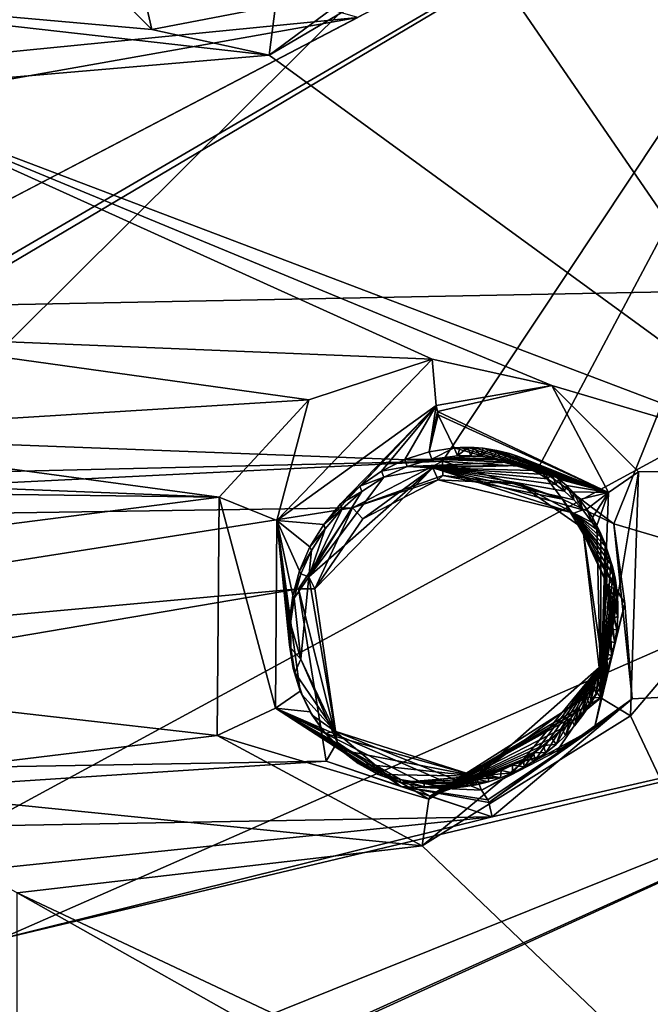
# Model space of a CAD drawing. Header units: millimetres. Extents: x -147 to 294, y -82 to 275.
# Tile 581 of 609: x 277 to 285, y 223 to 235. Entities that reach past the tile are written whole.
import ezdxf

# ---------------------------------------------------------------- set-up
doc = ezdxf.new("R2010")
doc.units = ezdxf.units.MM
doc.header["$LTSCALE"] = 67.506716
for name, color, linetype in [('2099', 7, 'CONTINUOUS'), ('2172', 7, 'CONTINUOUS'), ('2632', 7, 'CONTINUOUS'), ('2633', 7, 'CONTINUOUS'), ('2651', 7, 'CONTINUOUS'), ('2652', 7, 'CONTINUOUS'), ('2653', 7, 'CONTINUOUS'), ('2654', 7, 'CONTINUOUS'), ('2655', 7, 'CONTINUOUS'), ('2656', 7, 'CONTINUOUS'), ('2657', 7, 'CONTINUOUS'), ('2658', 7, 'CONTINUOUS'), ('2659', 7, 'CONTINUOUS'), ('556', 7, 'CONTINUOUS'), ('601', 7, 'CONTINUOUS'), ('871', 7, 'CONTINUOUS')]:
    doc.layers.add(name, color=color, linetype=linetype)

msp = doc.modelspace()

# ---------------------------------------------------------------- linework, layer by layer
at = {"layer": '2099', "linetype": 'CONTINUOUS'}
for points in [[(285.235, 239.126, -18.524), (287.101, 229.512, -20.912), (282.418, 236.33, -18.064), (285.235, 239.126, -18.524)], [(282.418, 236.33, -18.064), (287.101, 229.512, -20.912), (279.843, 234.807, -17.485), (282.418, 236.33, -18.064)], [(277.198, 236.278, -16.433), (278.344, 235.135, -16.962), (271.796, 235.719, -14.964), (277.198, 236.278, -16.433)], [(278.344, 235.135, -16.962), (279.843, 234.807, -17.485), (271.796, 235.719, -14.964), (278.344, 235.135, -16.962)], [(271.796, 235.719, -14.964), (279.843, 234.807, -17.485), (274.388, 234.339, -15.902), (271.796, 235.719, -14.964)], [(279.843, 234.807, -17.485), (287.101, 229.512, -20.912), (274.388, 234.339, -15.902), (279.843, 234.807, -17.485)], [(287.101, 229.512, -20.912), (283.443, 230.594, -19.405), (274.388, 234.339, -15.902), (287.101, 229.512, -20.912)], [(283.443, 230.594, -19.405), (281.918, 230.931, -18.824), (274.388, 234.339, -15.902), (283.443, 230.594, -19.405)], [(274.388, 234.339, -15.902), (281.918, 230.931, -18.824), (274.427, 231.236, -16.404), (274.388, 234.339, -15.902)], [(274.427, 231.236, -16.404), (280.349, 230.412, -18.394), (273.266, 229.973, -16.27), (274.427, 231.236, -16.404)], [(281.918, 230.931, -18.824), (280.349, 230.412, -18.394), (274.427, 231.236, -16.404), (281.918, 230.931, -18.824)], [(283.443, 230.594, -19.405), (287.101, 229.512, -20.912), (284.549, 229.492, -19.994), (283.443, 230.594, -19.405)], [(280.349, 230.412, -18.394), (279.203, 229.171, -18.238), (273.266, 229.973, -16.27), (280.349, 230.412, -18.394)], [(273.266, 229.973, -16.27), (279.203, 229.171, -18.238), (271.689, 229.469, -15.899), (273.266, 229.973, -16.27)], [(279.203, 229.171, -18.238), (266.033, 229.339, -14.397), (271.689, 229.469, -15.899), (279.203, 229.171, -18.238)], [(287.101, 229.512, -20.912), (288.062, 218.73, -23.5), (284.446, 226.383, -20.55), (287.101, 229.512, -20.912)], [(284.549, 229.492, -19.994), (287.101, 229.512, -20.912), (284.446, 226.383, -20.55), (284.549, 229.492, -19.994)], [(266.658, 227.559, -14.847), (266.033, 229.339, -14.397), (279.203, 229.171, -18.238), (266.658, 227.559, -14.847)], [(279.177, 226.132, -18.785), (266.658, 227.559, -14.847), (279.203, 229.171, -18.238), (279.177, 226.132, -18.785)], [(266.658, 227.559, -14.847), (279.177, 226.132, -18.785), (274.033, 225.507, -17.278), (266.658, 227.559, -14.847)], [(288.062, 218.73, -23.5), (281.793, 224.723, -19.94), (284.446, 226.383, -20.55), (288.062, 218.73, -23.5)], [(279.177, 226.132, -18.785), (281.793, 224.723, -19.94), (274.033, 225.507, -17.278), (279.177, 226.132, -18.785)], [(274.033, 225.507, -17.278), (281.793, 224.723, -19.94), (276.63, 224.124, -18.343), (274.033, 225.507, -17.278)], [(281.793, 224.723, -19.94), (288.062, 218.73, -23.5), (276.63, 224.124, -18.343), (281.793, 224.723, -19.94)], [(288.062, 218.73, -23.5), (282.781, 220.656, -21.118), (276.63, 224.124, -18.343), (288.062, 218.73, -23.5)], [(276.63, 224.124, -18.343), (282.781, 220.656, -21.118), (276.631, 221.058, -18.954), (276.63, 224.124, -18.343)]]:
    msp.add_3dface(points, dxfattribs=at)
at = {"layer": '2172', "linetype": 'CONTINUOUS'}
for points in [[(282.05, 229.631, -16.64), (288.38, 239.17, -17.126), (272.879, 229.978, -13.734), (282.05, 229.631, -16.64)], [(272.879, 229.978, -13.734), (288.38, 239.17, -17.126), (273.914, 230.72, -13.912), (272.879, 229.978, -13.734)], [(273.914, 230.72, -13.912), (288.38, 239.17, -17.126), (274.449, 231.884, -13.881), (273.914, 230.72, -13.912)], [(288.38, 239.17, -17.126), (280.973, 235.289, -15.323), (274.449, 231.884, -13.881), (288.38, 239.17, -17.126)], [(288.38, 239.17, -17.126), (282.05, 229.631, -16.64), (283.275, 229.55, -17.069), (288.38, 239.17, -17.126)], [(284.233, 228.832, -17.531), (288.38, 239.17, -17.126), (283.275, 229.55, -17.069), (284.233, 228.832, -17.531)], [(290.664, 226.926, -20.265), (288.38, 239.17, -17.126), (284.233, 228.832, -17.531), (290.664, 226.926, -20.265)], [(278.451, 238.643, -14.015), (263.611, 237.957, -10.225), (271.496, 234.35, -12.674), (278.451, 238.643, -14.015)], [(278.086, 237.314, -14.112), (278.451, 238.643, -14.015), (271.496, 234.35, -12.674), (278.086, 237.314, -14.112)], [(278.552, 235.985, -14.459), (278.086, 237.314, -14.112), (271.496, 234.35, -12.674), (278.552, 235.985, -14.459)], [(280.973, 235.289, -15.323), (278.552, 235.985, -14.459), (271.496, 234.35, -12.674), (280.973, 235.289, -15.323)], [(273.705, 233.998, -13.339), (280.973, 235.289, -15.323), (271.496, 234.35, -12.674), (273.705, 233.998, -13.339)], [(274.449, 231.884, -13.881), (280.973, 235.289, -15.323), (273.705, 233.998, -13.339), (274.449, 231.884, -13.881)], [(263.777, 229.196, -11.465), (282.05, 229.631, -16.64), (272.879, 229.978, -13.734), (263.777, 229.196, -11.465)], [(263.777, 229.196, -11.465), (265.375, 228.806, -11.916), (282.05, 229.631, -16.64), (263.777, 229.196, -11.465)], [(282.05, 229.631, -16.64), (265.375, 228.806, -11.916), (280.902, 229.033, -16.365), (282.05, 229.631, -16.64)], [(265.375, 228.806, -11.916), (266.265, 226.731, -12.479), (280.902, 229.033, -16.365), (265.375, 228.806, -11.916)], [(280.902, 229.033, -16.365), (266.265, 226.731, -12.479), (280.217, 228.001, -16.325), (280.902, 229.033, -16.365)], [(284.467, 226.598, -18.034), (290.664, 226.926, -20.265), (284.233, 228.832, -17.531), (284.467, 226.598, -18.034)], [(266.265, 226.731, -12.479), (265.791, 225.55, -12.56), (280.217, 228.001, -16.325), (266.265, 226.731, -12.479)], [(280.217, 228.001, -16.325), (265.791, 225.55, -12.56), (280.566, 225.803, -16.846), (280.217, 228.001, -16.325)], [(283.168, 219.361, -19.042), (290.664, 226.926, -20.265), (274.75, 219.667, -16.193), (283.168, 219.361, -19.042)], [(274.75, 219.667, -16.193), (290.664, 226.926, -20.265), (275.865, 220.219, -16.425), (274.75, 219.667, -16.193)], [(275.865, 220.219, -16.425), (290.664, 226.926, -20.265), (276.582, 221.252, -16.44), (275.865, 220.219, -16.425)], [(290.664, 226.926, -20.265), (282.684, 225.092, -17.701), (276.231, 223.491, -15.888), (290.664, 226.926, -20.265)], [(276.582, 221.252, -16.44), (290.664, 226.926, -20.265), (276.231, 223.491, -15.888), (276.582, 221.252, -16.44)], [(282.684, 225.092, -17.701), (290.664, 226.926, -20.265), (284.467, 226.598, -18.034), (282.684, 225.092, -17.701)], [(291.316, 219.944, -21.99), (290.664, 226.926, -20.265), (283.168, 219.361, -19.042), (291.316, 219.944, -21.99)], [(265.791, 225.55, -12.56), (264.82, 224.774, -12.451), (280.566, 225.803, -16.846), (265.791, 225.55, -12.56)], [(280.566, 225.803, -16.846), (264.82, 224.774, -12.451), (282.684, 225.092, -17.701), (280.566, 225.803, -16.846)], [(282.684, 225.092, -17.701), (264.82, 224.774, -12.451), (274.129, 224.203, -15.11), (282.684, 225.092, -17.701)], [(276.231, 223.491, -15.888), (282.684, 225.092, -17.701), (274.129, 224.203, -15.11), (276.231, 223.491, -15.888)]]:
    msp.add_3dface(points, dxfattribs=at)
at = {"layer": '2632', "linetype": 'CONTINUOUS'}
for points in [[(282.418, 236.33, -18.064), (279.843, 234.807, -17.485), (281.429, 235.982, -17.57), (282.418, 236.33, -18.064)], [(281.429, 235.982, -17.57), (279.843, 234.807, -17.485), (279.924, 235.435, -17.127), (281.429, 235.982, -17.57)]]:
    msp.add_3dface(points, dxfattribs=at)
at = {"layer": '2633', "linetype": 'CONTINUOUS'}
for points in [[(278.344, 235.135, -16.962), (277.198, 236.278, -16.433), (278.049, 236.439, -16.29), (278.344, 235.135, -16.962)], [(279.924, 235.435, -17.127), (278.344, 235.135, -16.962), (278.049, 236.439, -16.29), (279.924, 235.435, -17.127)], [(279.843, 234.807, -17.485), (278.344, 235.135, -16.962), (279.924, 235.435, -17.127), (279.843, 234.807, -17.485)]]:
    msp.add_3dface(points, dxfattribs=at)
at = {"layer": '2651', "linetype": 'CONTINUOUS'}
for points in [[(283.275, 229.55, -17.069), (282.05, 229.631, -16.64), (283.58, 229.146, -17.353), (283.275, 229.55, -17.069)], [(283.58, 229.146, -17.353), (282.05, 229.631, -16.64), (282.053, 229.445, -16.763), (283.58, 229.146, -17.353)], [(284.233, 228.832, -17.531), (283.275, 229.55, -17.069), (283.58, 229.146, -17.353), (284.233, 228.832, -17.531)], [(281.997, 229.392, -16.988), (283.027, 229.341, -17.381), (282.053, 229.445, -16.763), (281.997, 229.392, -16.988)], [(283.58, 229.146, -17.353), (282.053, 229.445, -16.763), (283.027, 229.341, -17.381), (283.58, 229.146, -17.353)], [(283.84, 228.776, -17.789), (283.58, 229.146, -17.353), (283.027, 229.341, -17.381), (283.84, 228.776, -17.789)], [(284.376, 227.813, -17.892), (284.233, 228.832, -17.531), (283.58, 229.146, -17.353), (284.376, 227.813, -17.892)], [(284.376, 227.813, -17.892), (283.58, 229.146, -17.353), (283.84, 228.776, -17.789), (284.376, 227.813, -17.892)], [(284.467, 226.598, -18.034), (284.233, 228.832, -17.531), (284.376, 227.813, -17.892), (284.467, 226.598, -18.034)], [(284.121, 226.827, -18.25), (284.376, 227.813, -17.892), (283.84, 228.776, -17.789), (284.121, 226.827, -18.25)], [(283.987, 226.222, -18.038), (284.467, 226.598, -18.034), (284.376, 227.813, -17.892), (283.987, 226.222, -18.038)], [(283.987, 226.222, -18.038), (284.376, 227.813, -17.892), (284.121, 226.827, -18.25), (283.987, 226.222, -18.038)], [(283.509, 225.932, -18.178), (283.987, 226.222, -18.038), (284.121, 226.827, -18.25), (283.509, 225.932, -18.178)], [(282.684, 225.092, -17.701), (284.467, 226.598, -18.034), (282.64, 225.276, -17.715), (282.684, 225.092, -17.701)], [(282.64, 225.276, -17.715), (284.467, 226.598, -18.034), (283.987, 226.222, -18.038), (282.64, 225.276, -17.715)], [(282.628, 225.31, -17.732), (283.987, 226.222, -18.038), (282.549, 225.433, -17.902), (282.628, 225.31, -17.732)], [(282.549, 225.433, -17.902), (283.987, 226.222, -18.038), (283.509, 225.932, -18.178), (282.549, 225.433, -17.902)], [(282.64, 225.276, -17.715), (283.987, 226.222, -18.038), (282.628, 225.31, -17.732), (282.64, 225.276, -17.715)]]:
    msp.add_3dface(points, dxfattribs=at)
at = {"layer": '2652', "linetype": 'CONTINUOUS'}
for points in [[(282.05, 229.631, -16.64), (280.902, 229.033, -16.365), (282.053, 229.445, -16.763), (282.05, 229.631, -16.64)], [(280.902, 229.033, -16.365), (281.997, 229.392, -16.988), (282.053, 229.445, -16.763), (280.902, 229.033, -16.365)], [(281.997, 229.392, -16.988), (280.902, 229.033, -16.365), (281.034, 228.895, -16.72), (281.997, 229.392, -16.988)], [(280.902, 229.033, -16.365), (280.217, 228.001, -16.325), (280.422, 228, -16.651), (280.902, 229.033, -16.365)], [(281.034, 228.895, -16.72), (280.902, 229.033, -16.365), (280.422, 228, -16.651), (281.034, 228.895, -16.72)], [(280.217, 228.001, -16.325), (280.566, 225.803, -16.846), (280.707, 226.045, -17.1), (280.217, 228.001, -16.325)], [(280.422, 228, -16.651), (280.217, 228.001, -16.325), (280.707, 226.045, -17.1), (280.422, 228, -16.651)], [(280.707, 226.045, -17.1), (280.566, 225.803, -16.846), (281.52, 225.482, -17.504), (280.707, 226.045, -17.1)], [(280.566, 225.803, -16.846), (282.684, 225.092, -17.701), (281.52, 225.482, -17.504), (280.566, 225.803, -16.846)], [(282.684, 225.092, -17.701), (282.64, 225.276, -17.715), (281.52, 225.482, -17.504), (282.684, 225.092, -17.701)], [(282.64, 225.276, -17.715), (282.628, 225.31, -17.732), (281.52, 225.482, -17.504), (282.64, 225.276, -17.715)], [(282.628, 225.31, -17.732), (282.549, 225.433, -17.902), (281.52, 225.482, -17.504), (282.628, 225.31, -17.732)]]:
    msp.add_3dface(points, dxfattribs=at)
at = {"layer": '2653', "linetype": 'CONTINUOUS'}
for points in [[(281.926, 229.544, -17.684), (280.422, 228, -16.651), (280.348, 228.155, -17.408), (281.926, 229.544, -17.684)], [(281.034, 228.895, -16.72), (280.422, 228, -16.651), (281.926, 229.544, -17.684), (281.034, 228.895, -16.72)], [(281.997, 229.392, -16.988), (281.034, 228.895, -16.72), (281.926, 229.544, -17.684), (281.997, 229.392, -16.988)], [(280.348, 228.155, -17.408), (280.707, 226.045, -17.1), (280.247, 227.104, -17.568), (280.348, 228.155, -17.408)], [(280.422, 228, -16.651), (280.707, 226.045, -17.1), (280.348, 228.155, -17.408), (280.422, 228, -16.651)], [(280.247, 227.104, -17.568), (280.707, 226.045, -17.1), (280.679, 226.184, -17.883), (280.247, 227.104, -17.568)], [(281.52, 225.482, -17.504), (282.549, 225.433, -17.902), (280.679, 226.184, -17.883), (281.52, 225.482, -17.504)], [(280.679, 226.184, -17.883), (282.549, 225.433, -17.902), (282.474, 225.613, -18.603), (280.679, 226.184, -17.883)], [(280.707, 226.045, -17.1), (281.52, 225.482, -17.504), (280.679, 226.184, -17.883), (280.707, 226.045, -17.1)]]:
    msp.add_3dface(points, dxfattribs=at)
at = {"layer": '2654', "linetype": 'CONTINUOUS'}
for points in [[(281.997, 229.392, -16.988), (281.926, 229.544, -17.684), (283.725, 228.968, -18.404), (281.997, 229.392, -16.988)], [(283.027, 229.341, -17.381), (281.997, 229.392, -16.988), (283.725, 228.968, -18.404), (283.027, 229.341, -17.381)], [(283.84, 228.776, -17.789), (283.027, 229.341, -17.381), (283.725, 228.968, -18.404), (283.84, 228.776, -17.789)], [(284.153, 228.047, -18.725), (283.84, 228.776, -17.789), (283.725, 228.968, -18.404), (284.153, 228.047, -18.725)], [(284.121, 226.827, -18.25), (283.84, 228.776, -17.789), (284.048, 226.998, -18.887), (284.121, 226.827, -18.25)], [(284.048, 226.998, -18.887), (283.84, 228.776, -17.789), (284.153, 228.047, -18.725), (284.048, 226.998, -18.887)], [(282.474, 225.613, -18.603), (284.121, 226.827, -18.25), (284.048, 226.998, -18.887), (282.474, 225.613, -18.603)], [(283.509, 225.932, -18.178), (284.121, 226.827, -18.25), (282.474, 225.613, -18.603), (283.509, 225.932, -18.178)], [(282.549, 225.433, -17.902), (283.509, 225.932, -18.178), (282.474, 225.613, -18.603), (282.549, 225.433, -17.902)]]:
    msp.add_3dface(points, dxfattribs=at)
at = {"layer": '2655', "linetype": 'CONTINUOUS'}
for points in [[(281.913, 229.653, -17.66), (282.24, 229.697, -17.762), (282.537, 229.691, -17.864), (281.913, 229.653, -17.66)], [(282.7, 229.669, -17.923), (281.913, 229.653, -17.66), (282.537, 229.691, -17.864), (282.7, 229.669, -17.923)], [(282.801, 229.648, -17.962), (281.913, 229.653, -17.66), (282.7, 229.669, -17.923), (282.801, 229.648, -17.962)], [(282.537, 229.691, -17.864), (282.24, 229.697, -17.762), (282.413, 229.699, -17.821), (282.537, 229.691, -17.864)], [(281.926, 229.544, -17.684), (280.348, 228.155, -17.408), (281.302, 229.424, -17.496), (281.926, 229.544, -17.684)], [(281.602, 229.563, -17.571), (281.926, 229.544, -17.684), (281.302, 229.424, -17.496), (281.602, 229.563, -17.571)], [(281.602, 229.563, -17.571), (281.913, 229.653, -17.66), (282.917, 229.618, -18.007), (281.602, 229.563, -17.571)], [(283.049, 229.574, -18.06), (281.602, 229.563, -17.571), (282.917, 229.618, -18.007), (283.049, 229.574, -18.06)], [(281.926, 229.544, -17.684), (281.602, 229.563, -17.571), (283.049, 229.574, -18.06), (281.926, 229.544, -17.684)], [(282.917, 229.618, -18.007), (281.913, 229.653, -17.66), (282.801, 229.648, -17.962), (282.917, 229.618, -18.007)], [(283.197, 229.51, -18.122), (281.926, 229.544, -17.684), (283.049, 229.574, -18.06), (283.197, 229.51, -18.122)], [(283.725, 228.968, -18.404), (281.926, 229.544, -17.684), (283.841, 229.007, -18.437), (283.725, 228.968, -18.404)], [(283.841, 229.007, -18.437), (281.926, 229.544, -17.684), (283.723, 229.138, -18.372), (283.841, 229.007, -18.437)], [(283.723, 229.138, -18.372), (281.926, 229.544, -17.684), (283.607, 229.245, -18.312), (283.723, 229.138, -18.372)], [(283.607, 229.245, -18.312), (281.926, 229.544, -17.684), (283.495, 229.333, -18.257), (283.607, 229.245, -18.312)], [(283.495, 229.333, -18.257), (281.926, 229.544, -17.684), (283.39, 229.404, -18.208), (283.495, 229.333, -18.257)], [(283.39, 229.404, -18.208), (281.926, 229.544, -17.684), (283.29, 229.463, -18.163), (283.39, 229.404, -18.208)], [(283.29, 229.463, -18.163), (281.926, 229.544, -17.684), (283.197, 229.51, -18.122), (283.29, 229.463, -18.163)], [(281.302, 229.424, -17.496), (280.348, 228.155, -17.408), (281.021, 229.241, -17.436), (281.302, 229.424, -17.496)], [(281.021, 229.241, -17.436), (280.348, 228.155, -17.408), (280.773, 229.022, -17.393), (281.021, 229.241, -17.436)], [(280.773, 229.022, -17.393), (280.348, 228.155, -17.408), (280.557, 228.768, -17.367), (280.773, 229.022, -17.393)], [(283.958, 228.848, -18.508), (283.725, 228.968, -18.404), (283.841, 229.007, -18.437), (283.958, 228.848, -18.508)], [(284.153, 228.047, -18.725), (283.725, 228.968, -18.404), (284.249, 228.138, -18.742), (284.153, 228.047, -18.725)], [(284.249, 228.138, -18.742), (283.725, 228.968, -18.404), (284.215, 228.284, -18.703), (284.249, 228.138, -18.742)], [(284.215, 228.284, -18.703), (283.725, 228.968, -18.404), (284.172, 228.419, -18.662), (284.215, 228.284, -18.703)], [(284.172, 228.419, -18.662), (283.725, 228.968, -18.404), (284.124, 228.543, -18.622), (284.172, 228.419, -18.662)], [(284.124, 228.543, -18.622), (283.725, 228.968, -18.404), (284.071, 228.655, -18.583), (284.124, 228.543, -18.622)], [(284.071, 228.655, -18.583), (283.725, 228.968, -18.404), (284.016, 228.757, -18.545), (284.071, 228.655, -18.583)], [(284.016, 228.757, -18.545), (283.725, 228.968, -18.404), (283.958, 228.848, -18.508), (284.016, 228.757, -18.545)], [(280.557, 228.768, -17.367), (280.348, 228.155, -17.408), (280.381, 228.491, -17.359), (280.557, 228.768, -17.367)], [(280.381, 228.491, -17.359), (280.348, 228.155, -17.408), (280.247, 228.191, -17.368), (280.381, 228.491, -17.359)], [(280.247, 228.191, -17.368), (280.348, 228.155, -17.408), (280.158, 227.88, -17.396), (280.247, 228.191, -17.368)], [(280.348, 228.155, -17.408), (280.247, 227.104, -17.568), (280.158, 227.88, -17.396), (280.348, 228.155, -17.408)], [(284.048, 226.998, -18.887), (284.153, 228.047, -18.725), (284.207, 227.142, -18.916), (284.048, 226.998, -18.887)], [(284.274, 227.982, -18.78), (284.153, 228.047, -18.725), (284.249, 228.138, -18.742), (284.274, 227.982, -18.78)], [(284.207, 227.142, -18.916), (284.153, 228.047, -18.725), (284.247, 227.311, -18.898), (284.207, 227.142, -18.916)], [(284.247, 227.311, -18.898), (284.153, 228.047, -18.725), (284.274, 227.482, -18.875), (284.247, 227.311, -18.898)], [(284.274, 227.482, -18.875), (284.153, 228.047, -18.725), (284.287, 227.651, -18.847), (284.274, 227.482, -18.875)], [(284.287, 227.651, -18.847), (284.153, 228.047, -18.725), (284.286, 227.82, -18.815), (284.287, 227.651, -18.847)], [(284.286, 227.82, -18.815), (284.153, 228.047, -18.725), (284.274, 227.982, -18.78), (284.286, 227.82, -18.815)], [(280.158, 227.88, -17.396), (280.247, 227.104, -17.568), (280.115, 227.557, -17.44), (280.158, 227.88, -17.396)], [(280.115, 227.557, -17.44), (280.247, 227.104, -17.568), (280.118, 227.243, -17.499), (280.115, 227.557, -17.44)], [(280.118, 227.243, -17.499), (280.247, 227.104, -17.568), (280.169, 226.935, -17.573), (280.118, 227.243, -17.499)], [(280.247, 227.104, -17.568), (280.679, 226.184, -17.883), (280.169, 226.935, -17.573), (280.247, 227.104, -17.568)], [(284.154, 226.975, -18.929), (284.048, 226.998, -18.887), (284.207, 227.142, -18.916), (284.154, 226.975, -18.929)], [(280.169, 226.935, -17.573), (280.679, 226.184, -17.883), (280.26, 226.65, -17.656), (280.169, 226.935, -17.573)], [(282.474, 225.613, -18.603), (284.048, 226.998, -18.887), (282.942, 225.655, -18.758), (282.474, 225.613, -18.603)], [(282.942, 225.655, -18.758), (284.048, 226.998, -18.887), (283.09, 225.73, -18.795), (282.942, 225.655, -18.758)], [(283.09, 225.73, -18.795), (284.048, 226.998, -18.887), (283.232, 225.815, -18.828), (283.09, 225.73, -18.795)], [(283.232, 225.815, -18.828), (284.048, 226.998, -18.887), (283.368, 225.91, -18.857), (283.232, 225.815, -18.828)], [(283.368, 225.91, -18.857), (284.048, 226.998, -18.887), (283.497, 226.016, -18.882), (283.368, 225.91, -18.857)], [(283.497, 226.016, -18.882), (284.048, 226.998, -18.887), (283.619, 226.131, -18.903), (283.497, 226.016, -18.882)], [(283.619, 226.131, -18.903), (284.048, 226.998, -18.887), (283.732, 226.254, -18.919), (283.619, 226.131, -18.903)], [(283.732, 226.254, -18.919), (284.048, 226.998, -18.887), (283.836, 226.384, -18.93), (283.732, 226.254, -18.919)], [(283.836, 226.384, -18.93), (284.048, 226.998, -18.887), (283.93, 226.521, -18.937), (283.836, 226.384, -18.93)], [(283.93, 226.521, -18.937), (284.048, 226.998, -18.887), (284.014, 226.664, -18.939), (283.93, 226.521, -18.937)], [(284.014, 226.664, -18.939), (284.048, 226.998, -18.887), (284.088, 226.813, -18.937), (284.014, 226.664, -18.939)], [(284.088, 226.813, -18.937), (284.048, 226.998, -18.887), (284.154, 226.975, -18.929), (284.088, 226.813, -18.937)], [(280.26, 226.65, -17.656), (280.679, 226.184, -17.883), (280.39, 226.389, -17.748), (280.26, 226.65, -17.656)], [(280.39, 226.389, -17.748), (280.679, 226.184, -17.883), (280.554, 226.155, -17.847), (280.39, 226.389, -17.748)], [(280.679, 226.184, -17.883), (282.474, 225.613, -18.603), (280.554, 226.155, -17.847), (280.679, 226.184, -17.883)], [(280.554, 226.155, -17.847), (282.474, 225.613, -18.603), (280.751, 225.948, -17.952), (280.554, 226.155, -17.847)], [(280.751, 225.948, -17.952), (282.474, 225.613, -18.603), (280.977, 225.774, -18.061), (280.751, 225.948, -17.952)], [(280.977, 225.774, -18.061), (282.474, 225.613, -18.603), (281.23, 225.632, -18.174), (280.977, 225.774, -18.061)], [(282.791, 225.592, -18.717), (282.474, 225.613, -18.603), (282.942, 225.655, -18.758), (282.791, 225.592, -18.717)], [(281.23, 225.632, -18.174), (282.474, 225.613, -18.603), (281.511, 225.531, -18.289), (281.23, 225.632, -18.174)], [(281.511, 225.531, -18.289), (282.474, 225.613, -18.603), (282.791, 225.592, -18.717), (281.511, 225.531, -18.289)], [(282.635, 225.541, -18.673), (281.511, 225.531, -18.289), (282.791, 225.592, -18.717), (282.635, 225.541, -18.673)], [(281.821, 225.474, -18.405), (281.511, 225.531, -18.289), (282.635, 225.541, -18.673), (281.821, 225.474, -18.405)], [(282.478, 225.502, -18.626), (281.821, 225.474, -18.405), (282.635, 225.541, -18.673), (282.478, 225.502, -18.626)], [(282.32, 225.475, -18.577), (281.821, 225.474, -18.405), (282.478, 225.502, -18.626), (282.32, 225.475, -18.577)], [(282.16, 225.46, -18.524), (281.821, 225.474, -18.405), (282.32, 225.475, -18.577), (282.16, 225.46, -18.524)]]:
    msp.add_3dface(points, dxfattribs=at)
at = {"layer": '2656', "linetype": 'CONTINUOUS'}
for points in [[(282.2, 229.798, -18.143), (281.913, 229.653, -17.66), (281.882, 229.748, -18.01), (282.2, 229.798, -18.143)], [(282.24, 229.697, -17.762), (281.913, 229.653, -17.66), (282.2, 229.798, -18.143), (282.24, 229.697, -17.762)], [(281.882, 229.748, -18.01), (281.913, 229.653, -17.66), (281.571, 229.649, -17.888), (281.882, 229.748, -18.01)], [(281.571, 229.649, -17.888), (281.602, 229.563, -17.571), (281.274, 229.502, -17.779), (281.571, 229.649, -17.888)], [(281.602, 229.563, -17.571), (281.302, 229.424, -17.496), (281.274, 229.502, -17.779), (281.602, 229.563, -17.571)], [(281.913, 229.653, -17.66), (281.602, 229.563, -17.571), (281.571, 229.649, -17.888), (281.913, 229.653, -17.66)], [(281.274, 229.502, -17.779), (281.302, 229.424, -17.496), (280.997, 229.311, -17.687), (281.274, 229.502, -17.779)], [(281.302, 229.424, -17.496), (281.021, 229.241, -17.436), (280.997, 229.311, -17.687), (281.302, 229.424, -17.496)], [(280.997, 229.311, -17.687), (281.021, 229.241, -17.436), (280.749, 229.083, -17.614), (280.997, 229.311, -17.687)], [(281.021, 229.241, -17.436), (280.773, 229.022, -17.393), (280.749, 229.083, -17.614), (281.021, 229.241, -17.436)], [(280.749, 229.083, -17.614), (280.773, 229.022, -17.393), (280.536, 228.822, -17.56), (280.749, 229.083, -17.614)], [(280.773, 229.022, -17.393), (280.557, 228.768, -17.367), (280.536, 228.822, -17.56), (280.773, 229.022, -17.393)], [(280.536, 228.822, -17.56), (280.557, 228.768, -17.367), (280.361, 228.536, -17.528), (280.536, 228.822, -17.56)], [(280.557, 228.768, -17.367), (280.381, 228.491, -17.359), (280.361, 228.536, -17.528), (280.557, 228.768, -17.367)], [(280.361, 228.536, -17.528), (280.381, 228.491, -17.359), (280.228, 228.231, -17.517), (280.361, 228.536, -17.528)], [(280.381, 228.491, -17.359), (280.247, 228.191, -17.368), (280.228, 228.231, -17.517), (280.381, 228.491, -17.359)], [(280.228, 228.231, -17.517), (280.247, 228.191, -17.368), (280.141, 227.916, -17.527), (280.228, 228.231, -17.517)], [(280.247, 228.191, -17.368), (280.158, 227.88, -17.396), (280.141, 227.916, -17.527), (280.247, 228.191, -17.368)], [(280.141, 227.916, -17.527), (280.158, 227.88, -17.396), (280.099, 227.599, -17.558), (280.141, 227.916, -17.527)], [(280.158, 227.88, -17.396), (280.115, 227.557, -17.44), (280.099, 227.599, -17.558), (280.158, 227.88, -17.396)], [(280.099, 227.599, -17.558), (280.115, 227.557, -17.44), (280.102, 227.286, -17.608), (280.099, 227.599, -17.558)], [(280.115, 227.557, -17.44), (280.118, 227.243, -17.499), (280.102, 227.286, -17.608), (280.115, 227.557, -17.44)], [(280.102, 227.286, -17.608), (280.118, 227.243, -17.499), (280.148, 226.984, -17.677), (280.102, 227.286, -17.608)], [(280.118, 227.243, -17.499), (280.169, 226.935, -17.573), (280.148, 226.984, -17.677), (280.118, 227.243, -17.499)], [(280.148, 226.984, -17.677), (280.169, 226.935, -17.573), (280.237, 226.698, -17.761), (280.148, 226.984, -17.677)], [(280.169, 226.935, -17.573), (280.26, 226.65, -17.656), (280.237, 226.698, -17.761), (280.169, 226.935, -17.573)], [(280.237, 226.698, -17.761), (280.26, 226.65, -17.656), (280.366, 226.432, -17.861), (280.237, 226.698, -17.761)], [(280.26, 226.65, -17.656), (280.39, 226.389, -17.748), (280.366, 226.432, -17.861), (280.26, 226.65, -17.656)], [(280.366, 226.432, -17.861), (280.39, 226.389, -17.748), (280.533, 226.19, -17.974), (280.366, 226.432, -17.861)], [(280.39, 226.389, -17.748), (280.554, 226.155, -17.847), (280.533, 226.19, -17.974), (280.39, 226.389, -17.748)], [(280.554, 226.155, -17.847), (280.751, 225.948, -17.952), (280.533, 226.19, -17.974), (280.554, 226.155, -17.847)], [(280.533, 226.19, -17.974), (280.751, 225.948, -17.952), (280.737, 225.977, -18.099), (280.533, 226.19, -17.974)], [(280.751, 225.948, -17.952), (280.977, 225.774, -18.061), (280.737, 225.977, -18.099), (280.751, 225.948, -17.952)], [(280.737, 225.977, -18.099), (280.977, 225.774, -18.061), (280.97, 225.801, -18.232), (280.737, 225.977, -18.099)], [(280.977, 225.774, -18.061), (281.23, 225.632, -18.174), (280.97, 225.801, -18.232), (280.977, 225.774, -18.061)], [(280.97, 225.801, -18.232), (281.23, 225.632, -18.174), (281.228, 225.664, -18.371), (280.97, 225.801, -18.232)], [(281.23, 225.632, -18.174), (281.511, 225.531, -18.289), (281.228, 225.664, -18.371), (281.23, 225.632, -18.174)], [(281.228, 225.664, -18.371), (281.511, 225.531, -18.289), (281.51, 225.57, -18.515), (281.228, 225.664, -18.371)], [(281.511, 225.531, -18.289), (281.821, 225.474, -18.405), (281.51, 225.57, -18.515), (281.511, 225.531, -18.289)], [(281.51, 225.57, -18.515), (281.821, 225.474, -18.405), (281.813, 225.52, -18.661), (281.51, 225.57, -18.515)], [(281.821, 225.474, -18.405), (282.16, 225.46, -18.524), (281.813, 225.52, -18.661), (281.821, 225.474, -18.405)], [(281.813, 225.52, -18.661), (282.16, 225.46, -18.524), (282.13, 225.519, -18.807), (281.813, 225.52, -18.661)]]:
    msp.add_3dface(points, dxfattribs=at)
at = {"layer": '2657', "linetype": 'CONTINUOUS'}
for points in [[(280.349, 230.412, -18.394), (281.918, 230.931, -18.824), (279.938, 228.873, -18.199), (280.349, 230.412, -18.394)], [(279.938, 228.873, -18.199), (281.918, 230.931, -18.824), (281.971, 230.339, -18.756), (279.938, 228.873, -18.199)], [(279.203, 229.171, -18.238), (280.349, 230.412, -18.394), (279.938, 228.873, -18.199), (279.203, 229.171, -18.238)], [(280.536, 228.822, -17.56), (279.938, 228.873, -18.199), (281.971, 230.339, -18.756), (280.536, 228.822, -17.56)], [(280.749, 229.083, -17.614), (280.536, 228.822, -17.56), (281.971, 230.339, -18.756), (280.749, 229.083, -17.614)], [(280.997, 229.311, -17.687), (280.749, 229.083, -17.614), (281.971, 230.339, -18.756), (280.997, 229.311, -17.687)], [(281.274, 229.502, -17.779), (280.997, 229.311, -17.687), (281.971, 230.339, -18.756), (281.274, 229.502, -17.779)], [(281.571, 229.649, -17.888), (281.274, 229.502, -17.779), (281.971, 230.339, -18.756), (281.571, 229.649, -17.888)], [(281.882, 229.748, -18.01), (281.571, 229.649, -17.888), (281.971, 230.339, -18.756), (281.882, 229.748, -18.01)], [(281.882, 229.748, -18.01), (281.971, 230.339, -18.756), (281.987, 230.263, -18.719), (281.882, 229.748, -18.01)], [(281.997, 230.222, -18.696), (281.882, 229.748, -18.01), (281.987, 230.263, -18.719), (281.997, 230.222, -18.696)], [(282.2, 229.798, -18.143), (281.882, 229.748, -18.01), (281.997, 230.222, -18.696), (282.2, 229.798, -18.143)], [(279.177, 226.132, -18.785), (279.203, 229.171, -18.238), (279.922, 226.478, -18.584), (279.177, 226.132, -18.785)], [(279.922, 226.478, -18.584), (279.203, 229.171, -18.238), (279.938, 228.873, -18.199), (279.922, 226.478, -18.584)], [(280.237, 226.698, -17.761), (279.922, 226.478, -18.584), (279.938, 228.873, -18.199), (280.237, 226.698, -17.761)], [(280.536, 228.822, -17.56), (280.361, 228.536, -17.528), (279.938, 228.873, -18.199), (280.536, 228.822, -17.56)], [(280.361, 228.536, -17.528), (280.228, 228.231, -17.517), (279.938, 228.873, -18.199), (280.361, 228.536, -17.528)], [(280.228, 228.231, -17.517), (280.141, 227.916, -17.527), (279.938, 228.873, -18.199), (280.228, 228.231, -17.517)], [(280.141, 227.916, -17.527), (280.099, 227.599, -17.558), (279.938, 228.873, -18.199), (280.141, 227.916, -17.527)], [(280.099, 227.599, -17.558), (280.102, 227.286, -17.608), (279.938, 228.873, -18.199), (280.099, 227.599, -17.558)], [(280.102, 227.286, -17.608), (280.148, 226.984, -17.677), (279.938, 228.873, -18.199), (280.102, 227.286, -17.608)], [(280.148, 226.984, -17.677), (280.237, 226.698, -17.761), (279.938, 228.873, -18.199), (280.148, 226.984, -17.677)], [(280.237, 226.698, -17.761), (280.366, 226.432, -17.861), (279.922, 226.478, -18.584), (280.237, 226.698, -17.761)], [(281.877, 225.318, -19.593), (279.177, 226.132, -18.785), (279.922, 226.478, -18.584), (281.877, 225.318, -19.593)], [(280.366, 226.432, -17.861), (280.533, 226.19, -17.974), (279.922, 226.478, -18.584), (280.366, 226.432, -17.861)], [(280.533, 226.19, -17.974), (280.737, 225.977, -18.099), (279.922, 226.478, -18.584), (280.533, 226.19, -17.974)], [(280.737, 225.977, -18.099), (280.97, 225.801, -18.232), (279.922, 226.478, -18.584), (280.737, 225.977, -18.099)], [(280.97, 225.801, -18.232), (281.228, 225.664, -18.371), (279.922, 226.478, -18.584), (280.97, 225.801, -18.232)], [(281.228, 225.664, -18.371), (281.51, 225.57, -18.515), (279.922, 226.478, -18.584), (281.228, 225.664, -18.371)], [(281.51, 225.57, -18.515), (281.813, 225.52, -18.661), (279.922, 226.478, -18.584), (281.51, 225.57, -18.515)], [(281.813, 225.52, -18.661), (282.13, 225.519, -18.807), (279.922, 226.478, -18.584), (281.813, 225.52, -18.661)], [(279.922, 226.478, -18.584), (282.13, 225.519, -18.807), (281.893, 225.359, -19.54), (279.922, 226.478, -18.584)], [(281.877, 225.318, -19.593), (279.922, 226.478, -18.584), (281.893, 225.359, -19.54), (281.877, 225.318, -19.593)], [(281.793, 224.723, -19.94), (279.177, 226.132, -18.785), (281.877, 225.318, -19.593), (281.793, 224.723, -19.94)]]:
    msp.add_3dface(points, dxfattribs=at)
at = {"layer": '2658', "linetype": 'CONTINUOUS'}
for points in [[(281.918, 230.931, -18.824), (283.443, 230.594, -19.405), (281.971, 230.339, -18.756), (281.918, 230.931, -18.824)], [(281.971, 230.339, -18.756), (283.443, 230.594, -19.405), (281.987, 230.263, -18.719), (281.971, 230.339, -18.756)], [(281.987, 230.263, -18.719), (283.443, 230.594, -19.405), (284.166, 229.229, -19.762), (281.987, 230.263, -18.719)], [(283.443, 230.594, -19.405), (284.549, 229.492, -19.994), (284.166, 229.229, -19.762), (283.443, 230.594, -19.405)], [(281.997, 230.222, -18.696), (281.987, 230.263, -18.719), (284.166, 229.229, -19.762), (281.997, 230.222, -18.696)], [(282.2, 229.798, -18.143), (281.997, 230.222, -18.696), (284.166, 229.229, -19.762), (282.2, 229.798, -18.143)], [(282.2, 229.798, -18.143), (284.166, 229.229, -19.762), (282.277, 229.803, -18.177), (282.2, 229.798, -18.143)], [(282.277, 229.803, -18.177), (284.166, 229.229, -19.762), (282.372, 229.805, -18.219), (282.277, 229.803, -18.177)], [(282.372, 229.805, -18.219), (284.166, 229.229, -19.762), (282.456, 229.802, -18.257), (282.372, 229.805, -18.219)], [(282.456, 229.802, -18.257), (284.166, 229.229, -19.762), (282.569, 229.794, -18.309), (282.456, 229.802, -18.257)], [(282.569, 229.794, -18.309), (284.166, 229.229, -19.762), (282.645, 229.784, -18.345), (282.569, 229.794, -18.309)], [(282.645, 229.784, -18.345), (284.166, 229.229, -19.762), (282.742, 229.767, -18.391), (282.645, 229.784, -18.345)], [(282.742, 229.767, -18.391), (284.166, 229.229, -19.762), (282.904, 229.728, -18.47), (282.742, 229.767, -18.391)], [(282.904, 229.728, -18.47), (284.166, 229.229, -19.762), (282.995, 229.699, -18.516), (282.904, 229.728, -18.47)], [(282.995, 229.699, -18.516), (284.166, 229.229, -19.762), (283.105, 229.656, -18.573), (282.995, 229.699, -18.516)], [(283.105, 229.656, -18.573), (284.166, 229.229, -19.762), (283.239, 229.593, -18.643), (283.105, 229.656, -18.573)], [(283.239, 229.593, -18.643), (284.166, 229.229, -19.762), (283.363, 229.522, -18.711), (283.239, 229.593, -18.643)], [(283.363, 229.522, -18.711), (284.166, 229.229, -19.762), (283.444, 229.468, -18.757), (283.363, 229.522, -18.711)], [(283.444, 229.468, -18.757), (284.166, 229.229, -19.762), (283.535, 229.4, -18.809), (283.444, 229.468, -18.757)], [(284.549, 229.492, -19.994), (284.446, 226.383, -20.55), (284.069, 226.613, -20.197), (284.549, 229.492, -19.994)], [(284.166, 229.229, -19.762), (284.549, 229.492, -19.994), (284.069, 226.613, -20.197), (284.166, 229.229, -19.762)], [(283.535, 229.4, -18.809), (284.166, 229.229, -19.762), (283.629, 229.319, -18.865), (283.535, 229.4, -18.809)], [(283.629, 229.319, -18.865), (284.166, 229.229, -19.762), (283.71, 229.239, -18.915), (283.629, 229.319, -18.865)], [(283.71, 229.239, -18.915), (284.166, 229.229, -19.762), (283.797, 229.142, -18.971), (283.71, 229.239, -18.915)], [(283.797, 229.142, -18.971), (284.166, 229.229, -19.762), (283.891, 229.018, -19.035), (283.797, 229.142, -18.971)], [(283.891, 229.018, -19.035), (284.166, 229.229, -19.762), (283.962, 228.909, -19.085), (283.891, 229.018, -19.035)], [(283.962, 228.909, -19.085), (284.166, 229.229, -19.762), (284.018, 228.809, -19.127), (283.962, 228.909, -19.085)], [(284.166, 229.229, -19.762), (284.069, 226.613, -20.197), (284.018, 228.809, -19.127), (284.166, 229.229, -19.762)], [(284.018, 228.809, -19.127), (284.069, 226.613, -20.197), (284.07, 228.702, -19.169), (284.018, 228.809, -19.127)], [(284.07, 228.702, -19.169), (284.069, 226.613, -20.197), (284.122, 228.574, -19.214), (284.07, 228.702, -19.169)], [(284.122, 228.574, -19.214), (284.069, 226.613, -20.197), (284.161, 228.456, -19.252), (284.122, 228.574, -19.214)], [(284.161, 228.456, -19.252), (284.069, 226.613, -20.197), (284.195, 228.322, -19.291), (284.161, 228.456, -19.252)], [(284.195, 228.322, -19.291), (284.069, 226.613, -20.197), (284.221, 228.18, -19.327), (284.195, 228.322, -19.291)], [(284.221, 228.18, -19.327), (284.069, 226.613, -20.197), (284.238, 228.037, -19.36), (284.221, 228.18, -19.327)], [(284.238, 228.037, -19.36), (284.069, 226.613, -20.197), (284.244, 227.887, -19.388), (284.238, 228.037, -19.36)], [(284.244, 227.887, -19.388), (284.069, 226.613, -20.197), (284.242, 227.757, -19.409), (284.244, 227.887, -19.388)], [(284.242, 227.757, -19.409), (284.069, 226.613, -20.197), (284.232, 227.622, -19.427), (284.242, 227.757, -19.409)], [(284.232, 227.622, -19.427), (284.069, 226.613, -20.197), (284.212, 227.48, -19.442), (284.232, 227.622, -19.427)], [(284.212, 227.48, -19.442), (284.069, 226.613, -20.197), (284.182, 227.332, -19.452), (284.212, 227.48, -19.442)], [(284.182, 227.332, -19.452), (284.069, 226.613, -20.197), (284.139, 227.179, -19.458), (284.182, 227.332, -19.452)], [(284.139, 227.179, -19.458), (284.069, 226.613, -20.197), (284.085, 227.025, -19.459), (284.139, 227.179, -19.458)], [(284.085, 227.025, -19.459), (284.069, 226.613, -20.197), (284.029, 226.891, -19.455), (284.085, 227.025, -19.459)], [(284.029, 226.891, -19.455), (284.069, 226.613, -20.197), (283.961, 226.756, -19.447), (284.029, 226.891, -19.455)], [(283.961, 226.756, -19.447), (284.069, 226.613, -20.197), (283.882, 226.62, -19.433), (283.961, 226.756, -19.447)], [(284.446, 226.383, -20.55), (281.793, 224.723, -19.94), (284.069, 226.613, -20.197), (284.446, 226.383, -20.55)], [(281.793, 224.723, -19.94), (281.877, 225.318, -19.593), (284.069, 226.613, -20.197), (281.793, 224.723, -19.94)], [(281.877, 225.318, -19.593), (281.893, 225.359, -19.54), (284.069, 226.613, -20.197), (281.877, 225.318, -19.593)], [(284.069, 226.613, -20.197), (281.893, 225.359, -19.54), (283.882, 226.62, -19.433), (284.069, 226.613, -20.197)], [(283.882, 226.62, -19.433), (281.893, 225.359, -19.54), (283.79, 226.484, -19.414), (283.882, 226.62, -19.433)], [(283.79, 226.484, -19.414), (281.893, 225.359, -19.54), (283.687, 226.35, -19.388), (283.79, 226.484, -19.414)], [(283.687, 226.35, -19.388), (281.893, 225.359, -19.54), (283.571, 226.22, -19.356), (283.687, 226.35, -19.388)], [(283.571, 226.22, -19.356), (281.893, 225.359, -19.54), (283.442, 226.096, -19.317), (283.571, 226.22, -19.356)], [(283.442, 226.096, -19.317), (281.893, 225.359, -19.54), (283.332, 226.003, -19.282), (283.442, 226.096, -19.317)], [(283.332, 226.003, -19.282), (281.893, 225.359, -19.54), (283.211, 225.913, -19.241), (283.332, 226.003, -19.282)], [(283.211, 225.913, -19.241), (281.893, 225.359, -19.54), (283.082, 225.829, -19.195), (283.211, 225.913, -19.241)], [(283.082, 225.829, -19.195), (281.893, 225.359, -19.54), (282.944, 225.752, -19.143), (283.082, 225.829, -19.195)], [(282.944, 225.752, -19.143), (281.893, 225.359, -19.54), (282.797, 225.684, -19.087), (282.944, 225.752, -19.143)], [(282.797, 225.684, -19.087), (281.893, 225.359, -19.54), (282.641, 225.624, -19.025), (282.797, 225.684, -19.087)], [(282.641, 225.624, -19.025), (281.893, 225.359, -19.54), (282.477, 225.576, -18.958), (282.641, 225.624, -19.025)], [(282.477, 225.576, -18.958), (281.893, 225.359, -19.54), (282.307, 225.541, -18.885), (282.477, 225.576, -18.958)], [(281.893, 225.359, -19.54), (282.13, 225.519, -18.807), (282.307, 225.541, -18.885), (281.893, 225.359, -19.54)]]:
    msp.add_3dface(points, dxfattribs=at)
at = {"layer": '2659', "linetype": 'CONTINUOUS'}
for points in [[(282.24, 229.697, -17.762), (282.2, 229.798, -18.143), (282.277, 229.803, -18.177), (282.24, 229.697, -17.762)], [(282.413, 229.699, -17.821), (282.24, 229.697, -17.762), (282.372, 229.805, -18.219), (282.413, 229.699, -17.821)], [(282.24, 229.697, -17.762), (282.277, 229.803, -18.177), (282.372, 229.805, -18.219), (282.24, 229.697, -17.762)], [(282.413, 229.699, -17.821), (282.372, 229.805, -18.219), (282.456, 229.802, -18.257), (282.413, 229.699, -17.821)], [(282.537, 229.691, -17.864), (282.413, 229.699, -17.821), (282.456, 229.802, -18.257), (282.537, 229.691, -17.864)], [(282.537, 229.691, -17.864), (282.456, 229.802, -18.257), (282.569, 229.794, -18.309), (282.537, 229.691, -17.864)], [(282.537, 229.691, -17.864), (282.569, 229.794, -18.309), (282.645, 229.784, -18.345), (282.537, 229.691, -17.864)], [(282.7, 229.669, -17.923), (282.537, 229.691, -17.864), (282.645, 229.784, -18.345), (282.7, 229.669, -17.923)], [(282.7, 229.669, -17.923), (282.645, 229.784, -18.345), (282.742, 229.767, -18.391), (282.7, 229.669, -17.923)], [(282.801, 229.648, -17.962), (282.7, 229.669, -17.923), (282.742, 229.767, -18.391), (282.801, 229.648, -17.962)], [(282.801, 229.648, -17.962), (282.742, 229.767, -18.391), (282.904, 229.728, -18.47), (282.801, 229.648, -17.962)], [(282.917, 229.618, -18.007), (282.801, 229.648, -17.962), (282.904, 229.728, -18.47), (282.917, 229.618, -18.007)], [(282.917, 229.618, -18.007), (282.904, 229.728, -18.47), (282.995, 229.699, -18.516), (282.917, 229.618, -18.007)], [(283.049, 229.574, -18.06), (282.917, 229.618, -18.007), (282.995, 229.699, -18.516), (283.049, 229.574, -18.06)], [(283.049, 229.574, -18.06), (282.995, 229.699, -18.516), (283.105, 229.656, -18.573), (283.049, 229.574, -18.06)], [(283.197, 229.51, -18.122), (283.049, 229.574, -18.06), (283.105, 229.656, -18.573), (283.197, 229.51, -18.122)], [(283.197, 229.51, -18.122), (283.105, 229.656, -18.573), (283.239, 229.593, -18.643), (283.197, 229.51, -18.122)], [(283.29, 229.463, -18.163), (283.197, 229.51, -18.122), (283.239, 229.593, -18.643), (283.29, 229.463, -18.163)], [(283.29, 229.463, -18.163), (283.239, 229.593, -18.643), (283.363, 229.522, -18.711), (283.29, 229.463, -18.163)], [(283.39, 229.404, -18.208), (283.29, 229.463, -18.163), (283.363, 229.522, -18.711), (283.39, 229.404, -18.208)], [(283.39, 229.404, -18.208), (283.363, 229.522, -18.711), (283.444, 229.468, -18.757), (283.39, 229.404, -18.208)], [(283.495, 229.333, -18.257), (283.39, 229.404, -18.208), (283.444, 229.468, -18.757), (283.495, 229.333, -18.257)], [(283.495, 229.333, -18.257), (283.444, 229.468, -18.757), (283.535, 229.4, -18.809), (283.495, 229.333, -18.257)], [(283.607, 229.245, -18.312), (283.495, 229.333, -18.257), (283.535, 229.4, -18.809), (283.607, 229.245, -18.312)], [(283.607, 229.245, -18.312), (283.535, 229.4, -18.809), (283.629, 229.319, -18.865), (283.607, 229.245, -18.312)], [(283.723, 229.138, -18.372), (283.607, 229.245, -18.312), (283.629, 229.319, -18.865), (283.723, 229.138, -18.372)], [(283.723, 229.138, -18.372), (283.629, 229.319, -18.865), (283.71, 229.239, -18.915), (283.723, 229.138, -18.372)], [(283.841, 229.007, -18.437), (283.723, 229.138, -18.372), (283.71, 229.239, -18.915), (283.841, 229.007, -18.437)], [(283.841, 229.007, -18.437), (283.71, 229.239, -18.915), (283.797, 229.142, -18.971), (283.841, 229.007, -18.437)], [(283.841, 229.007, -18.437), (283.797, 229.142, -18.971), (283.891, 229.018, -19.035), (283.841, 229.007, -18.437)], [(283.958, 228.848, -18.508), (283.841, 229.007, -18.437), (283.891, 229.018, -19.035), (283.958, 228.848, -18.508)], [(283.958, 228.848, -18.508), (283.891, 229.018, -19.035), (283.962, 228.909, -19.085), (283.958, 228.848, -18.508)], [(284.016, 228.757, -18.545), (283.958, 228.848, -18.508), (283.962, 228.909, -19.085), (284.016, 228.757, -18.545)], [(284.016, 228.757, -18.545), (283.962, 228.909, -19.085), (284.018, 228.809, -19.127), (284.016, 228.757, -18.545)], [(284.071, 228.655, -18.583), (284.016, 228.757, -18.545), (284.018, 228.809, -19.127), (284.071, 228.655, -18.583)], [(284.071, 228.655, -18.583), (284.018, 228.809, -19.127), (284.07, 228.702, -19.169), (284.071, 228.655, -18.583)], [(284.124, 228.543, -18.622), (284.071, 228.655, -18.583), (284.07, 228.702, -19.169), (284.124, 228.543, -18.622)], [(284.124, 228.543, -18.622), (284.07, 228.702, -19.169), (284.122, 228.574, -19.214), (284.124, 228.543, -18.622)], [(284.172, 228.419, -18.662), (284.124, 228.543, -18.622), (284.122, 228.574, -19.214), (284.172, 228.419, -18.662)], [(284.172, 228.419, -18.662), (284.122, 228.574, -19.214), (284.161, 228.456, -19.252), (284.172, 228.419, -18.662)], [(284.215, 228.284, -18.703), (284.172, 228.419, -18.662), (284.161, 228.456, -19.252), (284.215, 228.284, -18.703)], [(284.215, 228.284, -18.703), (284.161, 228.456, -19.252), (284.195, 228.322, -19.291), (284.215, 228.284, -18.703)], [(284.249, 228.138, -18.742), (284.215, 228.284, -18.703), (284.195, 228.322, -19.291), (284.249, 228.138, -18.742)], [(284.249, 228.138, -18.742), (284.195, 228.322, -19.291), (284.221, 228.18, -19.327), (284.249, 228.138, -18.742)], [(284.274, 227.982, -18.78), (284.249, 228.138, -18.742), (284.221, 228.18, -19.327), (284.274, 227.982, -18.78)], [(284.274, 227.982, -18.78), (284.221, 228.18, -19.327), (284.238, 228.037, -19.36), (284.274, 227.982, -18.78)], [(284.286, 227.82, -18.815), (284.274, 227.982, -18.78), (284.238, 228.037, -19.36), (284.286, 227.82, -18.815)], [(284.286, 227.82, -18.815), (284.238, 228.037, -19.36), (284.244, 227.887, -19.388), (284.286, 227.82, -18.815)], [(284.287, 227.651, -18.847), (284.244, 227.887, -19.388), (284.242, 227.757, -19.409), (284.287, 227.651, -18.847)], [(284.287, 227.651, -18.847), (284.286, 227.82, -18.815), (284.244, 227.887, -19.388), (284.287, 227.651, -18.847)], [(284.287, 227.651, -18.847), (284.242, 227.757, -19.409), (284.232, 227.622, -19.427), (284.287, 227.651, -18.847)], [(284.274, 227.482, -18.875), (284.287, 227.651, -18.847), (284.232, 227.622, -19.427), (284.274, 227.482, -18.875)], [(284.274, 227.482, -18.875), (284.232, 227.622, -19.427), (284.212, 227.48, -19.442), (284.274, 227.482, -18.875)], [(284.247, 227.311, -18.898), (284.212, 227.48, -19.442), (284.182, 227.332, -19.452), (284.247, 227.311, -18.898)], [(284.247, 227.311, -18.898), (284.274, 227.482, -18.875), (284.212, 227.48, -19.442), (284.247, 227.311, -18.898)], [(284.207, 227.142, -18.916), (284.182, 227.332, -19.452), (284.139, 227.179, -19.458), (284.207, 227.142, -18.916)], [(284.207, 227.142, -18.916), (284.247, 227.311, -18.898), (284.182, 227.332, -19.452), (284.207, 227.142, -18.916)], [(284.154, 226.975, -18.929), (284.139, 227.179, -19.458), (284.085, 227.025, -19.459), (284.154, 226.975, -18.929)], [(284.154, 226.975, -18.929), (284.207, 227.142, -18.916), (284.139, 227.179, -19.458), (284.154, 226.975, -18.929)], [(284.088, 226.813, -18.937), (284.085, 227.025, -19.459), (284.029, 226.891, -19.455), (284.088, 226.813, -18.937)], [(284.088, 226.813, -18.937), (284.154, 226.975, -18.929), (284.085, 227.025, -19.459), (284.088, 226.813, -18.937)], [(284.014, 226.664, -18.939), (284.029, 226.891, -19.455), (283.961, 226.756, -19.447), (284.014, 226.664, -18.939)], [(284.014, 226.664, -18.939), (284.088, 226.813, -18.937), (284.029, 226.891, -19.455), (284.014, 226.664, -18.939)], [(283.93, 226.521, -18.937), (283.961, 226.756, -19.447), (283.882, 226.62, -19.433), (283.93, 226.521, -18.937)], [(283.93, 226.521, -18.937), (284.014, 226.664, -18.939), (283.961, 226.756, -19.447), (283.93, 226.521, -18.937)], [(283.836, 226.384, -18.93), (283.882, 226.62, -19.433), (283.79, 226.484, -19.414), (283.836, 226.384, -18.93)], [(283.836, 226.384, -18.93), (283.93, 226.521, -18.937), (283.882, 226.62, -19.433), (283.836, 226.384, -18.93)], [(283.732, 226.254, -18.919), (283.79, 226.484, -19.414), (283.687, 226.35, -19.388), (283.732, 226.254, -18.919)], [(283.732, 226.254, -18.919), (283.836, 226.384, -18.93), (283.79, 226.484, -19.414), (283.732, 226.254, -18.919)], [(283.619, 226.131, -18.903), (283.687, 226.35, -19.388), (283.571, 226.22, -19.356), (283.619, 226.131, -18.903)], [(283.619, 226.131, -18.903), (283.732, 226.254, -18.919), (283.687, 226.35, -19.388), (283.619, 226.131, -18.903)], [(283.497, 226.016, -18.882), (283.571, 226.22, -19.356), (283.442, 226.096, -19.317), (283.497, 226.016, -18.882)], [(283.497, 226.016, -18.882), (283.619, 226.131, -18.903), (283.571, 226.22, -19.356), (283.497, 226.016, -18.882)], [(283.497, 226.016, -18.882), (283.442, 226.096, -19.317), (283.332, 226.003, -19.282), (283.497, 226.016, -18.882)], [(283.368, 225.91, -18.857), (283.497, 226.016, -18.882), (283.332, 226.003, -19.282), (283.368, 225.91, -18.857)], [(283.232, 225.815, -18.828), (283.211, 225.913, -19.241), (283.082, 225.829, -19.195), (283.232, 225.815, -18.828)], [(283.368, 225.91, -18.857), (283.332, 226.003, -19.282), (283.211, 225.913, -19.241), (283.368, 225.91, -18.857)], [(283.232, 225.815, -18.828), (283.368, 225.91, -18.857), (283.211, 225.913, -19.241), (283.232, 225.815, -18.828)], [(283.09, 225.73, -18.795), (283.082, 225.829, -19.195), (282.944, 225.752, -19.143), (283.09, 225.73, -18.795)], [(283.09, 225.73, -18.795), (283.232, 225.815, -18.828), (283.082, 225.829, -19.195), (283.09, 225.73, -18.795)], [(282.791, 225.592, -18.717), (282.797, 225.684, -19.087), (282.641, 225.624, -19.025), (282.791, 225.592, -18.717)], [(282.791, 225.592, -18.717), (282.942, 225.655, -18.758), (282.797, 225.684, -19.087), (282.791, 225.592, -18.717)], [(282.942, 225.655, -18.758), (282.944, 225.752, -19.143), (282.797, 225.684, -19.087), (282.942, 225.655, -18.758)], [(282.942, 225.655, -18.758), (283.09, 225.73, -18.795), (282.944, 225.752, -19.143), (282.942, 225.655, -18.758)], [(282.13, 225.519, -18.807), (282.32, 225.475, -18.577), (282.307, 225.541, -18.885), (282.13, 225.519, -18.807)], [(282.16, 225.46, -18.524), (282.32, 225.475, -18.577), (282.13, 225.519, -18.807), (282.16, 225.46, -18.524)], [(282.478, 225.502, -18.626), (282.477, 225.576, -18.958), (282.307, 225.541, -18.885), (282.478, 225.502, -18.626)], [(282.32, 225.475, -18.577), (282.478, 225.502, -18.626), (282.307, 225.541, -18.885), (282.32, 225.475, -18.577)], [(282.635, 225.541, -18.673), (282.641, 225.624, -19.025), (282.477, 225.576, -18.958), (282.635, 225.541, -18.673)], [(282.478, 225.502, -18.626), (282.635, 225.541, -18.673), (282.477, 225.576, -18.958), (282.478, 225.502, -18.626)], [(282.635, 225.541, -18.673), (282.791, 225.592, -18.717), (282.641, 225.624, -19.025), (282.635, 225.541, -18.673)]]:
    msp.add_3dface(points, dxfattribs=at)
at = {"layer": '556', "linetype": 'CONTINUOUS'}
for points in [[(275.559, 240.265, -36.121), (289.588, 244.144, -33.963), (262.898, 217.597, -42.846), (275.559, 240.265, -36.121)], [(289.588, 244.144, -33.963), (292.015, 230.39, -37.503), (262.898, 217.597, -42.846), (289.588, 244.144, -33.963)], [(292.015, 230.39, -37.503), (292.603, 216.403, -40.896), (262.898, 217.597, -42.846), (292.015, 230.39, -37.503)]]:
    msp.add_3dface(points, dxfattribs=at)
at = {"layer": '601', "linetype": 'CONTINUOUS'}
for points in [[(288.842, 231.865, -35.236), (283.005, 245.26, -31.242), (277.385, 252.888, -29.032), (288.842, 231.865, -35.236)], [(283.936, 243.673, -31.666), (283.005, 245.26, -31.242), (288.842, 231.865, -35.236), (283.936, 243.673, -31.666)], [(284.849, 241.986, -32.096), (283.936, 243.673, -31.666), (288.842, 231.865, -35.236), (284.849, 241.986, -32.096)]]:
    msp.add_3dface(points, dxfattribs=at)
at = {"layer": '871', "linetype": 'CONTINUOUS'}
for points in [[(258.556, 231.274, -37.652), (277.385, 252.888, -29.032), (248.335, 241.458, -34.155), (258.556, 231.274, -37.652)], [(288.842, 231.865, -35.236), (277.385, 252.888, -29.032), (258.556, 231.274, -37.652), (288.842, 231.865, -35.236)], [(262.108, 217.339, -41.339), (288.842, 231.865, -35.236), (258.556, 231.274, -37.652), (262.108, 217.339, -41.339)], [(290.083, 208.202, -40.991), (288.842, 231.865, -35.236), (262.108, 217.339, -41.339), (290.083, 208.202, -40.991)]]:
    msp.add_3dface(points, dxfattribs=at)

doc.saveas('drawing.dxf')
